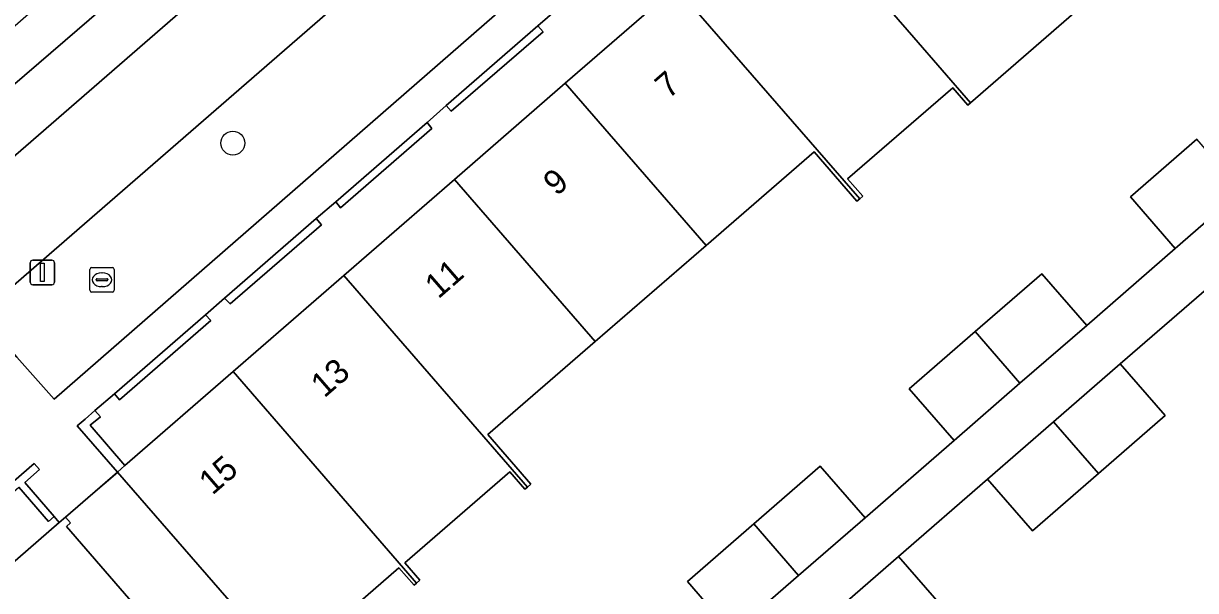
# Model space of a CAD drawing. Extents: x 155887 to 156869, y 383880 to 384678.
# Drawn here: x 156714.12 to 156762.08, y 384294.53 to 384317.73 of the extents above; entities that cross this region are included whole.
import ezdxf

# ---------------------------------------------------------------- set-up
doc = ezdxf.new("R2010")
doc.units = 0
for name, color, linetype in [('IMGEO_Boom', 7, 'Continuous'), ('IMGEO_Erf', 7, 'Continuous'), ('IMGEO_Lichtmast', 7, 'Continuous'), ('IMGEO_Muur', 7, 'Continuous'), ('IMGEO_Pand', 7, 'Continuous'), ('IMGEO_Pand_nummerreeks', 7, 'Continuous'), ('IMGEO_Pand_overbouw', 7, 'Continuous'), ('IMGEO_Parkeervlak_open', 7, 'Continuous'), ('IMGEO_Rijbaan_lokaal_gesloten', 7, 'Continuous'), ('IMGEO_Rioolput', 7, 'Continuous'), ('IMGEO_Voetpad_open', 7, 'Continuous')]:
    doc.layers.add(name, color=color, linetype=linetype)

msp = doc.modelspace()

# ---------------------------------------------------------------- linework, layer by layer
at = {"layer": 'IMGEO_Boom'}
msp.add_circle((156722.688, 384312.836), 0.489, dxfattribs=at)
at = {"layer": 'IMGEO_Erf'}
msp.add_lwpolyline([(156749.568, 384346.138), (156745.996, 384350.164), (156745.893, 384350.076), (156745.785, 384349.983), (156744.604, 384351.341), (156742.181, 384349.234), (156745.589, 384345.306), (156741.009, 384341.305), (156737.623, 384345.256), (156735.152, 384343.108), (156730.413, 384338.987), (156727.938, 384336.835), (156731.351, 384332.91), (156726.756, 384328.922), (156723.35, 384332.862), (156720.89, 384330.725), (156716.119, 384326.58), (156713.671, 384324.453), (156717.079, 384320.53), (156712.495, 384316.534), (156713.668, 384315.177), (156746.899, 384343.79)], close=True, dxfattribs=at)
for points in [[(156735.956, 384318.312), (156735.166, 384317.63), (156735.382, 384317.39), (156731.626, 384314.14), (156731.416, 384314.376), (156730.633, 384313.679), (156730.834, 384313.438), (156727.092, 384310.194), (156726.903, 384310.432), (156726.097, 384309.745), (156726.312, 384309.496), (156722.583, 384306.255), (156722.351, 384306.497), (156721.567, 384305.808), (156721.784, 384305.572), (156718.054, 384302.333), (156717.849, 384302.58), (156717.047, 384301.892), (156717.273, 384301.638), (156716.852, 384301.3), (156718.274, 384299.641), (156722.699, 384303.485), (156727.226, 384307.418), (156731.754, 384311.351), (156736.289, 384315.291), (156740.81, 384319.217)], [(156757.409, 384318.421), (156752.872, 384314.49), (156752.761, 384314.394), (156752.147, 384315.102), (156747.843, 384311.37), (156748.458, 384310.661), (156748.336, 384310.555), (156748.224, 384310.457), (156746.468, 384312.479), (156742.056, 384308.653), (156737.518, 384304.718), (156733.123, 384300.907), (156734.877, 384298.883), (156734.741, 384298.765), (156734.642, 384298.679), (156734.025, 384299.388), (156729.722, 384295.656), (156730.338, 384294.947), (156730.208, 384294.834), (156730.102, 384294.742), (156729.486, 384295.452), (156725.183, 384291.719)], [(156743.122, 384292.787), (156741.287, 384294.9), (156744.002, 384297.257), (156746.722, 384299.619), (156748.557, 384297.506), (156752.195, 384300.665), (156750.36, 384302.778), (156753.058, 384305.121), (156755.787, 384307.491), (156757.622, 384305.377), (156761.246, 384308.524), (156759.41, 384310.637), (156762.126, 384312.995)], [(156762.616, 384306.944), (156758.993, 384303.798), (156760.828, 384301.685), (156758.1, 384299.316), (156755.401, 384296.972), (156753.566, 384299.085), (156749.928, 384295.926), (156751.763, 384293.812)], [(156710.924, 384293.262), (156715.582, 384297.306), (156715.385, 384297.561), (156715.148, 384297.351), (156713.933, 384298.756)]]:
    msp.add_lwpolyline(points, dxfattribs=at)
at = {"layer": 'IMGEO_Lichtmast'}
for p, q in [((156714.5, 384308.042), (156715.29, 384308.042)), ((156715.29, 384308.042), (156714.5, 384308.042)), ((156714.4, 384307.142), (156714.4, 384307.942)), ((156714.4, 384307.942), (156714.4, 384307.142)), ((156715.39, 384307.942), (156715.39, 384307.142)), ((156715.39, 384307.142), (156715.39, 384307.942)), ((156715.29, 384307.042), (156714.5, 384307.042)), ((156714.5, 384307.042), (156715.29, 384307.042))]:
    msp.add_line(p, q, dxfattribs=at)
msp.add_lwpolyline([(156714.82, 384307.917), (156714.97, 384307.917), (156714.97, 384307.167), (156714.82, 384307.167), (156714.82, 384307.917)], dxfattribs=at)
for centre, start, end in [((156714.5, 384307.942), 90, 180), ((156714.5, 384307.942), 90, 180), ((156715.29, 384307.942), 0, 90), ((156715.29, 384307.942), 360, 90), ((156714.5, 384307.142), 180, 270), ((156714.5, 384307.142), 180, 270), ((156715.29, 384307.142), 270, 0), ((156715.29, 384307.142), 270, 0)]:
    msp.add_arc(centre, 0.1, start, end, dxfattribs=at)
at = {"layer": 'IMGEO_Muur'}
for points in [[(156731.416, 384314.376), (156731.626, 384314.14), (156735.382, 384317.39), (156735.166, 384317.63)], [(156726.903, 384310.432), (156727.092, 384310.194), (156730.834, 384313.438), (156730.633, 384313.679)], [(156722.351, 384306.497), (156722.583, 384306.255), (156726.312, 384309.496), (156726.097, 384309.745)], [(156717.849, 384302.58), (156718.054, 384302.333), (156721.784, 384305.572), (156721.567, 384305.808)], [(156716.852, 384301.3), (156717.273, 384301.638), (156717.047, 384301.892), (156716.648, 384301.537), (156716.321, 384301.263), (156717.965, 384299.373), (156718.274, 384299.641)], [(156714.566, 384299.721), (156710.597, 384296.288), (156710.809, 384296.048), (156713.933, 384298.756), (156715.148, 384297.351), (156715.385, 384297.561), (156714.172, 384298.955), (156714.773, 384299.481)]]:
    msp.add_lwpolyline(points, close=True, dxfattribs=at)
at = {"layer": 'IMGEO_Pand'}
for points in [[(156749.872, 384327.09), (156745.344, 384323.157), (156750.55, 384317.163), (156752.872, 384314.49), (156757.409, 384318.421), (156755.651, 384320.443), (156754.918, 384321.286)], [(156745.344, 384323.157), (156740.81, 384319.217), (156748.336, 384310.555), (156748.458, 384310.661), (156747.843, 384311.37), (156752.147, 384315.102), (156752.761, 384314.394), (156752.872, 384314.49), (156750.55, 384317.163)], [(156748.336, 384310.555), (156740.81, 384319.217), (156736.289, 384315.291), (156742.056, 384308.653), (156746.468, 384312.479), (156748.224, 384310.457)], [(156737.518, 384304.718), (156742.056, 384308.653), (156736.289, 384315.291), (156731.754, 384311.351)], [(156763.963, 384310.883), (156762.126, 384312.995), (156759.41, 384310.637), (156761.246, 384308.524)], [(156734.741, 384298.765), (156734.877, 384298.883), (156733.123, 384300.907), (156737.518, 384304.718), (156731.754, 384311.351), (156727.226, 384307.418)], [(156734.741, 384298.765), (156727.226, 384307.418), (156722.699, 384303.485), (156730.208, 384294.834), (156730.338, 384294.947), (156729.722, 384295.656), (156734.025, 384299.388), (156734.642, 384298.679)], [(156753.058, 384305.121), (156754.893, 384303.008), (156757.622, 384305.377), (156755.787, 384307.491)], [(156753.058, 384305.121), (156750.36, 384302.778), (156752.195, 384300.665), (156754.893, 384303.008)], [(156756.265, 384301.429), (156758.1, 384299.316), (156760.828, 384301.685), (156758.993, 384303.798)], [(156730.208, 384294.834), (156722.699, 384303.485), (156718.274, 384299.641), (156717.965, 384299.373), (156723.724, 384292.753), (156725.48, 384290.734), (156725.798, 384291.01), (156725.183, 384291.719), (156729.486, 384295.452), (156730.102, 384294.742)], [(156756.265, 384301.429), (156753.566, 384299.085), (156755.401, 384296.972), (156758.1, 384299.316)], [(156744.002, 384297.257), (156745.837, 384295.145), (156748.557, 384297.506), (156746.722, 384299.619)], [(156718.43, 384284.617), (156718.555, 384284.726), (156717.938, 384285.435), (156722.23, 384289.164), (156722.847, 384288.456), (156723.171, 384288.738), (156721.422, 384290.758), (156715.886, 384297.149), (156716.052, 384297.294), (156715.843, 384297.533), (156715.582, 384297.306), (156710.924, 384293.262)], [(156744.002, 384297.257), (156741.287, 384294.9), (156743.122, 384292.787), (156745.837, 384295.145)], [(156749.043, 384291.45), (156751.763, 384293.812), (156749.928, 384295.926), (156747.207, 384293.564)]]:
    msp.add_lwpolyline(points, close=True, dxfattribs=at)
at = {"layer": 'IMGEO_Pand_overbouw'}
msp.add_lwpolyline([(156721.422, 384290.758), (156723.724, 384292.753), (156717.977, 384299.359), (156715.843, 384297.533), (156716.052, 384297.294), (156715.886, 384297.149)], close=True, dxfattribs=at)
at = {"layer": 'IMGEO_Parkeervlak_open'}
msp.add_lwpolyline([(156712.324, 384305.79), (156713.856, 384304.071), (156715.384, 384302.356), (156751.947, 384334.237), (156750.444, 384335.978), (156748.988, 384337.664), (156747.484, 384336.347), (156713.826, 384307.107)], close=True, dxfattribs=at)
at = {"layer": 'IMGEO_Rijbaan_lokaal_gesloten'}
msp.add_lwpolyline([(156674.975, 384273.325), (156691.805, 384287.952), (156708.555, 384302.487), (156710.042, 384303.791), (156712.324, 384305.79), (156713.826, 384307.107), (156747.484, 384336.347), (156748.988, 384337.664), (156752.331, 384340.591), (156765.657, 384352.196), (156766.848, 384353.191), (156773.229, 384358.122), (156773.323, 384358.176), (156773.062, 384358.55), (156770.406, 384362.354), (156763.365, 384355.478), (156762.47, 384354.624), (156694.426, 384295.545), (156694.427, 384295.502), (156688.813, 384290.7)], dxfattribs=at)
at = {"layer": 'IMGEO_Rioolput'}
for p, q in [((156716.836, 384306.817), (156716.836, 384307.669)), ((156716.911, 384307.743), (156717.763, 384307.743)), ((156717.324, 384307.523), (156717.349, 384307.523)), ((156717.837, 384307.669), (156717.837, 384306.817)), ((156717.095, 384307.237), (156717.095, 384307.249)), ((156717.533, 384307.2), (156717.135, 384307.2)), ((156717.138, 384307.286), (156717.536, 384307.286)), ((156717.579, 384307.249), (156717.579, 384307.237)), ((156717.763, 384306.743), (156716.911, 384306.743)), ((156717.347, 384306.963), (156717.322, 384306.963))]:
    msp.add_line(p, q, dxfattribs=at)
for points in [[(156716.836, 384306.817), (156716.836, 384307.669)], [(156716.911, 384307.743), (156717.763, 384307.743)], [(156717.837, 384307.669), (156717.837, 384306.817)], [(156717.763, 384306.743), (156716.911, 384306.743)]]:
    msp.add_lwpolyline(points, dxfattribs=at)
for centre, radius, start, end in [((156716.913, 384307.667), 0.0765, 91.552, 178.448), ((156716.913, 384307.667), 0.0765, 91.552, 178.448), ((156717.761, 384307.667), 0.0765, 1.552, 88.448), ((156717.761, 384307.667), 0.0765, 1.552, 88.448), ((156717.135, 384307.246), 0.0403, 85.8775, 175.7526), ((156717.132, 384307.236), 0.0366, 178.938, 274.7102), ((156717.536, 384307.243), 0.043, 264.8664, 352.4533), ((156717.54, 384307.248), 0.0386, 1.7309, 96.639), ((156716.913, 384306.819), 0.0765, 181.552, 268.448), ((156716.913, 384306.819), 0.0765, 181.552, 268.448), ((156717.761, 384306.819), 0.0765, 271.552, 358.448), ((156717.761, 384306.819), 0.0765, 271.552, 358.448)]:
    msp.add_arc(centre, radius, start, end, dxfattribs=at)
for centre, major_axis, ratio, start_param, end_param in [((156717.323, 384307.243), (-0.387, 0.002), 0.722429, 4.712389, 7.853982), ((156717.348, 384307.243), (-0.39, 0.002), 0.717154, 1.570796, 4.712389)]:
    msp.add_ellipse(centre, major_axis=major_axis, ratio=ratio, start_param=start_param, end_param=end_param, dxfattribs=at)
at = {"layer": 'IMGEO_Voetpad_open'}
for points in [[(156762.47, 384354.624), (156763.365, 384355.478), (156770.406, 384362.354), (156770.154, 384362.708), (156769.416, 384363.397), (156762.132, 384357.02), (156759.983, 384355.154), (156753.373, 384349.318), (156751.097, 384347.345), (156749.568, 384346.138), (156746.899, 384343.79), (156713.668, 384315.177), (156709.961, 384311.676), (156699.483, 384302.567), (156693.423, 384297.378), (156691.796, 384296.165), (156691.431, 384295.865)], [(156762.214, 384341.197), (156763.854, 384342.621), (156770.849, 384348.714), (156771.545, 384349.294), (156776.684, 384353.691), (156775.767, 384354.92), (156753.494, 384335.594), (156751.853, 384337.495), (156753.612, 384339.032), (156752.331, 384340.591), (156748.988, 384337.664), (156750.444, 384335.978), (156751.947, 384334.237), (156715.384, 384302.356), (156713.856, 384304.071), (156712.324, 384305.79), (156710.042, 384303.791), (156711.571, 384302.065), (156713.109, 384300.329), (156676.443, 384268.529)], [(156694.426, 384295.545), (156762.47, 384354.624)], [(156710.597, 384296.288), (156714.566, 384299.721), (156714.773, 384299.481), (156714.172, 384298.955), (156715.385, 384297.561), (156715.582, 384297.306), (156715.843, 384297.533), (156717.965, 384299.373), (156716.321, 384301.263), (156716.648, 384301.537), (156717.047, 384301.892), (156717.849, 384302.58), (156721.567, 384305.808), (156722.351, 384306.497), (156726.097, 384309.745), (156726.903, 384310.432), (156730.633, 384313.679), (156731.416, 384314.376), (156735.166, 384317.63), (156735.956, 384318.312)], [(156763.963, 384310.883), (156761.246, 384308.524), (156757.622, 384305.377), (156754.893, 384303.008), (156752.195, 384300.665), (156748.557, 384297.506), (156745.837, 384295.145), (156743.122, 384292.787), (156739.516, 384289.645), (156736.777, 384287.266), (156734.104, 384284.945), (156732.05, 384283.163), (156733.416, 384281.588), (156735.459, 384283.361), (156738.143, 384285.692), (156740.87, 384288.06), (156744.493, 384291.207), (156747.207, 384293.564), (156749.928, 384295.926), (156753.566, 384299.085), (156756.265, 384301.429), (156758.993, 384303.798), (156762.616, 384306.944)]]:
    msp.add_lwpolyline(points, dxfattribs=at)
msp.add_lwpolyline([(156733.416, 384281.588), (156732.05, 384283.163), (156725.48, 384290.734), (156723.724, 384292.753), (156717.965, 384299.373), (156715.843, 384297.533), (156716.052, 384297.294), (156715.886, 384297.149), (156721.422, 384290.758), (156723.171, 384288.738), (156729.741, 384281.166), (156731.112, 384279.584), (156737.663, 384272.034), (156739.407, 384270.032), (156744.969, 384263.644), (156745.135, 384263.792), (156745.344, 384263.552), (156747.48, 384265.397), (156741.701, 384272.043), (156739.962, 384274.044)], close=True, dxfattribs=at)

# ---------------------------------------------------------------- texts
at = {"layer": 'IMGEO_Pand_nummerreeks'}
for s, p in [('7', (156740.514, 384314.615)), ('9', (156735.935, 384310.638)), ('11', (156731.094, 384306.433)), ('13', (156726.429, 384302.381)), ('15', (156721.85, 384298.403))]:
    msp.add_text(s, height=1, rotation=40.9805, dxfattribs=at).set_placement(p)

doc.saveas('drawing.dxf')
